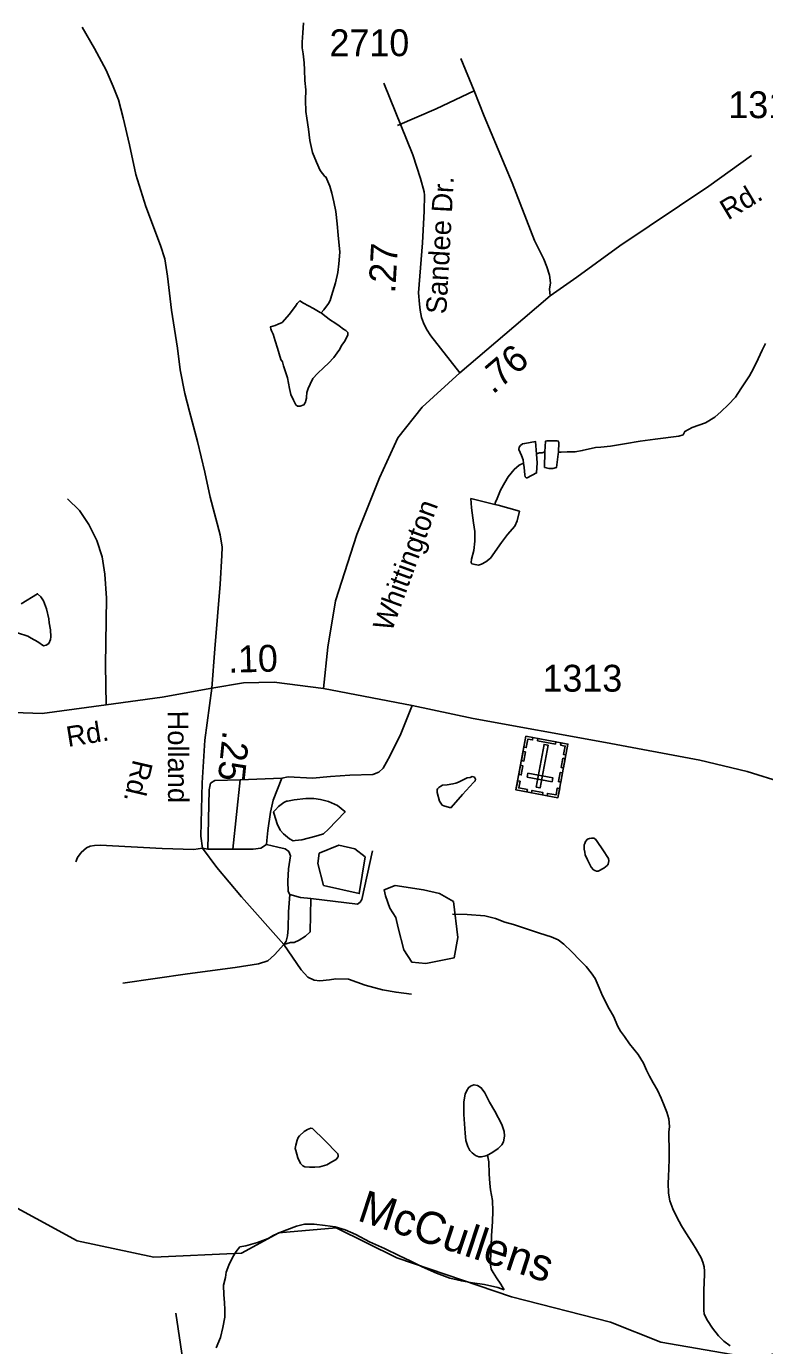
# Model space of a CAD drawing. Extents: x 2082433 to 2279600, y 546599 to 755198.
# Drawn here: x 2104139 to 2107580, y 632912 to 639059 of the extents above; entities that cross this region are included whole.
import ezdxf

# ---------------------------------------------------------------- set-up
doc = ezdxf.new("R2010")
doc.units = 0
for name, color, linetype in [('Exist Cultural Cemetery CELL', 7, 'Continuous'), ('Exist Hydrographic Creek Single Shore', 7, 'Continuous'), ('Exist Hydrographic Creek Single Shore Label', 7, 'Continuous'), ('Exist Hydrographic Misc Water Feature', 7, 'Continuous'), ('Exist Hydrographic Pond Over 1500 Sq Ft', 7, 'Continuous'), ('Exist Road Non-System Type 51', 7, 'Continuous'), ('Exist Road Secondary Mileage Hundredths English Label', 7, 'Continuous'), ('Exist Road Secondary Type 51 Attributed', 7, 'Continuous'), ('Exist Road Secondary Type 51 Label', 7, 'Continuous'), ('Exist Road Secondary Type 51 Number Label', 7, 'Continuous')]:
    doc.layers.add(name, color=color, linetype=linetype)

msp = doc.modelspace()

# ---------------------------------------------------------------- linework, layer by layer
at = {"layer": 'Exist Cultural Cemetery CELL'}
for points in [[(2106616.9, 635465), (2106421.2, 635501.5), (2106467.9, 635751.8), (2106663.6, 635715.3)], [(2106500.5, 635745.8), (2106498.4, 635734.5), (2106476.7, 635738.5), (2106469.3, 635698.8), (2106458.4, 635700.8), (2106467.9, 635751.8)], [(2106605, 635714.6), (2106521.6, 635730.2), (2106523.7, 635741.4), (2106607.1, 635725.8)], [(2106631.1, 635721.4), (2106629, 635710.1), (2106650.6, 635706), (2106643.2, 635666.3), (2106654.1, 635664.3), (2106663.6, 635715.3)], [(2106465.8, 635678.7), (2106457.9, 635636.1), (2106446.7, 635638.2), (2106454.6, 635680.8)], [(2106515.1, 635513.8), (2106533.5, 635510.4), (2106570.7, 635709.7), (2106552.3, 635713.2)], [(2106453.7, 635613.9), (2106445.8, 635571.3), (2106434.6, 635573.4), (2106442.5, 635616)], [(2106650.8, 635646.6), (2106642.9, 635604), (2106631.7, 635606.1), (2106639.6, 635648.7)], [(2106429.1, 635544.2), (2106440.2, 635542.1), (2106434.3, 635510.5), (2106474.2, 635503), (2106472.2, 635492.1), (2106421.1, 635501.6)], [(2106589.3, 635539.4), (2106592.7, 635557.8), (2106476.9, 635579.4), (2106473.5, 635561)], [(2106638.5, 635580.5), (2106630.5, 635537.9), (2106619.3, 635540), (2106627.3, 635582.6)], [(2106544.1, 635478.6), (2106493.1, 635488.1), (2106495.2, 635499.3), (2106546.2, 635489.8)], [(2106624.9, 635507.6), (2106613.7, 635509.7), (2106607.8, 635478), (2106567.9, 635485.5), (2106565.9, 635474.5), (2106616.9, 635465)]]:
    msp.add_lwpolyline(points, close=True, dxfattribs=at)
at = {"layer": 'Exist Hydrographic Creek Single Shore'}
for points in [[(2106288.6, 633800.3), (2106294.6, 633768.2), (2106296.8, 633712.2), (2106298.9, 633668.1), (2106302.8, 633638.4), (2106311, 633588.4), (2106313.2, 633538.2), (2106311.2, 633490.3), (2106307.5, 633424.3), (2106305.5, 633376.4), (2106304.2, 633340.5), (2106302, 633306.3), (2106302, 633288.5), (2106306.3, 633268.3), (2106314.3, 633252.6), (2106330.1, 633228.6), (2106350.2, 633198.4), (2106356.7, 633188.5), (2106366.8, 633172.4)], [(2111711.6, 631907.2), (2111636.7, 631931.7), (2111218.6, 632363.3), (2111001.7, 632469.4), (2110751.7, 632445), (2110202.6, 632193.7), (2110011.7, 632151.6), (2109802.7, 632142.7), (2109435.7, 632242), (2109277.6, 632340.4), (2109160.7, 632464.2), (2109051.6, 632666.5), (2108817.7, 632907.4), (2108558.7, 632998), (2107925.7, 632951.7), (2107610.5, 632871.2), (2107508.9, 632856.3), (2107096.6, 632929.1), (2106861.7, 633021), (2106400.7, 633140.2), (2105866.5, 633321.6), (2105583.5, 633461.8), (2105316.6, 633437.7), (2105141.7, 633342.9)]]:
    msp.add_lwpolyline(points, dxfattribs=at)
at = {"layer": 'Exist Hydrographic Misc Water Feature'}
for points in [[(2105512.9, 637724), (2105525, 637738), (2105546.8, 637768), (2105554.6, 637782.2), (2105560.7, 637803.9), (2105580.6, 637864.2), (2105590.2, 637912.2), (2105596.2, 637952.3), (2105600.1, 638006.1), (2105592.1, 638085.9), (2105588, 638138.1), (2105581.4, 638195.9), (2105571.8, 638241.9), (2105563.4, 638281.7), (2105553.5, 638313.7), (2105534.9, 638357.8), (2105531, 638359.6), (2105508.8, 638387.7), (2105491, 638425.7), (2105472.7, 638471.5), (2105460.8, 638527.6), (2105454.1, 638579.7), (2105446.3, 638631.6), (2105441.8, 638661.5), (2105440.1, 638715.2), (2105441.8, 638763.3), (2105437.7, 638807.3), (2105435.8, 638857.1), (2105433.6, 638889.4), (2105429.5, 638931.4), (2105425.2, 638959.3), (2105424.8, 638985.3), (2105427, 639029.1), (2105430.9, 639075.2)], [(2105512.9, 637724), (2105531, 637709.9), (2105557, 637690.1), (2105577.3, 637678.1), (2105597, 637664.2), (2105617.3, 637648.2), (2105627.4, 637642.2), (2105637.2, 637632.2), (2105637.2, 637622.4), (2105623.2, 637592.1), (2105607.7, 637572.2), (2105599.5, 637554.3), (2105587.6, 637538.3), (2105571.8, 637515.9), (2105548, 637490), (2105526.1, 637470.2), (2105496.1, 637441.8), (2105474, 637418), (2105461.9, 637391.8), (2105452.2, 637371.8), (2105446.3, 637353.7), (2105444.2, 637331.7), (2105444.2, 637326), (2105442, 637315.8), (2105440.3, 637307.9), (2105432.8, 637295.7), (2105414.7, 637289.5), (2105402.8, 637289.7), (2105394.4, 637295.8), (2105384.6, 637317.6), (2105372.3, 637343.4), (2105366.3, 637371.4), (2105355.9, 637421.7), (2105346, 637453.6), (2105337.6, 637477.6), (2105333.7, 637495.2), (2105325.5, 637507.4), (2105309.5, 637559.3), (2105299.5, 637593.3), (2105289.6, 637625.2), (2105281.2, 637641.1), (2105279.2, 637649.1), (2105277.1, 637655.1), (2105277.3, 637659.1), (2105299.3, 637665.1), (2105313.4, 637671.5), (2105331.3, 637679.3), (2105365.3, 637717.6), (2105382.9, 637741.7), (2105393, 637755.6), (2105401, 637767.7), (2105409, 637775.4), (2105413.1, 637779.6), (2105430.9, 637769.7), (2105477.3, 637743.6), (2105509, 637725.8), (2105512.9, 637724)], [(2107200.3, 637156.2), (2107208.7, 637172), (2107242.8, 637190), (2107303.9, 637212), (2107347.7, 637237.7), (2107378.1, 637264), (2107409.7, 637296.1), (2107443.7, 637331.9), (2107469.7, 637370.2), (2107481.6, 637388.2), (2107509.5, 637430.2), (2107519.2, 637448.2), (2107541.1, 637490.3), (2107558.7, 637530.3), (2107569, 637550.6), (2107585, 637580.6)], [(2106618.8, 637074.4), (2106632.3, 637074.3), (2106660.4, 637076.6), (2106696.5, 637076.4), (2106730.1, 637082.6), (2106792, 637096.8), (2106816.2, 637098.8), (2106862.4, 637103.2), (2106926.6, 637113.3), (2107000, 637125.7), (2107070.1, 637135.8), (2107180, 637150), (2107200.3, 637156.2)], [(2106456.4, 637023.9), (2106454.5, 637040), (2106446.7, 637059.9), (2106440.6, 637073.8), (2106434.2, 637087.6), (2106436.5, 637097.9), (2106442, 637105.9), (2106452.3, 637113.7), (2106462.3, 637115.8), (2106512.2, 637124.1), (2106516.7, 637065.9)], [(2106516.7, 637065.9), (2106520.8, 637068.1), (2106530.8, 637071.9), (2106542.7, 637072.1), (2106556.4, 637076.1)], [(2106618.8, 637074.4), (2106618.6, 637066.3), (2106610.4, 637004.2), (2106592.9, 636998.3), (2106574.5, 636998.3), (2106562.4, 637002.1), (2106554.8, 637004.1), (2106556.4, 637076.1)], [(2106556.4, 637076.1), (2106558.5, 637126), (2106566.5, 637128.1), (2106588.2, 637128), (2106612.4, 637128.5), (2106618.4, 637126.3), (2106620.4, 637120.4), (2106618.8, 637074.4)], [(2106323.3, 636831.5), (2106325.3, 636841.4), (2106333.3, 636859.6), (2106349.1, 636897.4), (2106369.2, 636933.7), (2106385, 636959.7), (2106412.7, 636993.6), (2106436.5, 637013.9), (2106456.4, 637023.9)], [(2106516.7, 637065.9), (2106520.6, 637025.9), (2106516.9, 636978.3), (2106472.8, 636956.1), (2106468.5, 636956), (2106464.8, 636959.7), (2106462.7, 636969.8), (2106459, 637004), (2106456.4, 637023.9)], [(2106323.3, 636831.5), (2106337.4, 636827.4), (2106437.3, 636799.7), (2106427.5, 636755.7), (2106415.6, 636730), (2106381.9, 636691.6), (2106353.8, 636653.7), (2106302, 636581.3), (2106280.2, 636563.5), (2106259.9, 636553.6), (2106246, 636549.2), (2106230.2, 636551.2), (2106216.1, 636555.4), (2106212, 636561.3), (2106214, 636577.2), (2106224.3, 636617.4), (2106229.8, 636661.1), (2106230, 636705.3), (2106223.4, 636745.3), (2106213.4, 636815.3), (2106211.3, 636859), (2106323.3, 636831.5)], [(2104115.3, 636368.9), (2104191, 636415), (2104207, 636401.2), (2104219.3, 636383.1), (2104233.4, 636345.3), (2104243.5, 636299.2), (2104245.3, 636279.4), (2104251.5, 636247.3), (2104253.7, 636215.3), (2104251.5, 636201.5), (2104243.7, 636183.2), (2104231.8, 636175.2), (2104219.5, 636173), (2104192, 636191), (2104161.8, 636208.9), (2104145.6, 636217), (2104097.7, 636232.8)], [(2106171.4, 635479.3), (2106119.3, 635419.4), (2106111.7, 635419.3), (2106085.2, 635427), (2106077.4, 635431), (2106071.7, 635439.2), (2106065.5, 635449), (2106053.7, 635489), (2106053.4, 635501.2), (2106055.3, 635507), (2106061.4, 635512.9), (2106071.3, 635519.2), (2106079.3, 635523.2), (2106101.2, 635525.2), (2106127.5, 635529.3), (2106141.2, 635533.3), (2106153.3, 635537.1), (2106193.3, 635557.4), (2106207.2, 635559.4), (2106217.3, 635563.5), (2106227.1, 635561.6), (2106233.1, 635551.4), (2106231.4, 635543.6), (2106223.2, 635535.5), (2106171.4, 635479.3)], [(2106825.9, 635221.6), (2106852.3, 635181.5), (2106854.2, 635171.5), (2106852.3, 635163.6), (2106850.3, 635155.4), (2106846.2, 635149.5), (2106830.2, 635137.4), (2106804.1, 635123.5), (2106795.9, 635123.5), (2106788.4, 635125.5), (2106782, 635129.2), (2106772.2, 635141.3), (2106754.5, 635175.2), (2106744.1, 635199.1), (2106742.2, 635211.1), (2106739.8, 635225.3), (2106739.8, 635245.2), (2106742, 635251.3), (2106745.9, 635261.3), (2106753.9, 635271.4), (2106764, 635275.2), (2106773.6, 635277.3), (2106783.8, 635277.4), (2106792.3, 635271.3), (2106799.8, 635261.2), (2106825.9, 635221.6)], [(2105141.7, 633342.9), (2104733.6, 633324.9), (2104375.6, 633401.1), (2103991.5, 633609), (2103740.5, 633863.4), (2103389.5, 634346.2), (2103130.5, 634630.4), (2102712.6, 634868.5), (2102371.6, 634927.9), (2101746.6, 634983.2)], [(2106125, 634923.3), (2106193.3, 634921.5), (2106275.3, 634914), (2106325.1, 634901.9), (2106369.2, 634886), (2106409.2, 634874.2), (2106470.9, 634854.3), (2106531, 634834.7), (2106585.1, 634816.8), (2106617.1, 634803), (2106643.6, 634783.2), (2106679.7, 634749.3), (2106719.9, 634707.1), (2106748, 634679.4), (2106771.7, 634649.4), (2106790, 634623.5), (2106808.2, 634579.4), (2106824, 634541.7), (2106856, 634481.7), (2106876.3, 634447.8), (2106896.4, 634399.8), (2106908.5, 634378), (2106926.8, 634352.2), (2106950.8, 634318.1), (2106990.9, 634268.2), (2107014.9, 634228.5), (2107029.1, 634196.4), (2107043.2, 634168.3), (2107061.3, 634136.3), (2107081.6, 634102.4), (2107097.8, 634064.7), (2107111.5, 634030.6), (2107123.6, 634000.7), (2107133.7, 633968.9), (2107136.1, 633932.8), (2107133.9, 633906.7), (2107134.1, 633876.7), (2107134.5, 633838.9), (2107134.7, 633778.9), (2107132.8, 633698.9), (2107130.8, 633668.8), (2107132.4, 633622.7), (2107138.8, 633586.8), (2107152.9, 633549), (2107171.2, 633510.9), (2107193.1, 633471.1), (2107213.4, 633437.3), (2107243.6, 633389.3), (2107261.8, 633361.3), (2107283.8, 633321.6), (2107291.8, 633301.3), (2107297.9, 633279.6), (2107299.8, 633259.5), (2107300, 633245.3), (2107296.3, 633169.6), (2107296.3, 633111.6), (2107296.7, 633077.4), (2107298.7, 633059.3), (2107314.5, 633029.7), (2107336.7, 632993.5), (2107364.6, 632957.6), (2107390.8, 632933.8), (2107419.1, 632911.7)], [(2105528.7, 633869.9), (2105590.9, 633806.2), (2105592.9, 633798.2), (2105592.5, 633794.2), (2105590.6, 633790), (2105582.4, 633779.8), (2105562.8, 633767.9), (2105539.2, 633754), (2105507.2, 633745.8), (2105483, 633743.8), (2105459.2, 633743.8), (2105437.1, 633745.5), (2105427, 633749.5), (2105417.2, 633761.5), (2105404.9, 633787.3), (2105394.8, 633821.3), (2105392.6, 633831.3), (2105394.6, 633845.6), (2105400.8, 633869.4), (2105406.5, 633881.5), (2105412.5, 633889.6), (2105434.6, 633909.7), (2105450.2, 633919.5), (2105464.3, 633925.5), (2105472.5, 633923.4), (2105528.7, 633869.9)], [(2105134.2, 633372.8), (2105162.1, 633376.7), (2105215.8, 633392.9), (2105266, 633411.2), (2105290, 633425.1), (2105320, 633439.2), (2105397.7, 633469.6), (2105435.6, 633477.6), (2105479.9, 633477.8), (2105531.6, 633472), (2105577.9, 633466.2), (2105625.7, 633452.1), (2105675.5, 633430.3), (2105738.1, 633396.6), (2105808, 633364.9), (2105877.9, 633331.1), (2105928, 633307.4), (2105984.1, 633279.4), (2106050.2, 633249.5), (2106112.5, 633225.9), (2106166.6, 633214.1), (2106218.5, 633204.2), (2106274.7, 633196.5), (2106336.6, 633182.7), (2106366.8, 633172.4)], [(2105023.7, 632902.5), (2105043.6, 632950.6), (2105055.5, 632996.6), (2105063.5, 633044.5), (2105064.9, 633078.7), (2105062.8, 633112.7), (2105059.2, 633148.5), (2105058.7, 633194.4), (2105066.7, 633230.5), (2105070.4, 633254.7), (2105082.5, 633286.5), (2105100, 633322.8), (2105116.2, 633350.8), (2105134.2, 633372.8)]]:
    msp.add_lwpolyline(points, dxfattribs=at)
at = {"layer": 'Exist Hydrographic Pond Over 1500 Sq Ft'}
for points in [[(2105524.4, 635297.4), (2105520.1, 635295.5), (2105488.3, 635285.4), (2105422.3, 635269), (2105392.4, 635265), (2105382.5, 635264.9), (2105366.3, 635273), (2105338, 635296.8), (2105322.2, 635314.6), (2105307.9, 635342.7), (2105293.9, 635388.6), (2105291.7, 635398.7), (2105299.7, 635408.8), (2105313.8, 635424.5), (2105339.9, 635442.9), (2105352, 635448.8)], [(2105352, 635448.8), (2105355.9, 635449), (2105387.8, 635455.1), (2105442, 635461.1), (2105479.7, 635461.1), (2105509.7, 635457.3), (2105547.6, 635447.5), (2105589.6, 635429.4), (2105623.7, 635401.6), (2105623.5, 635397.6), (2105548, 635319.3), (2105524.4, 635297.4)], [(2106288.6, 633800.3), (2106280.6, 633796.2), (2106260.3, 633792), (2106248.5, 633792.2), (2106232.5, 633798.3), (2106216.7, 633810), (2106206.4, 633822.1), (2106196.6, 633839.8), (2106188, 633867.8), (2106184.3, 633901.7), (2106177.7, 633989.8), (2106177.7, 634047.9), (2106183.7, 634083.8), (2106191.7, 634101.7), (2106199.2, 634113.9), (2106209.5, 634121.7), (2106225.5, 634127.8), (2106241.5, 634124.2), (2106259.7, 634114.1), (2106275.7, 634090.2), (2106297.7, 634046.3), (2106322.1, 634004.1), (2106355.9, 633942.2), (2106365.9, 633910.3), (2106368.2, 633890.4), (2106366.2, 633878.2), (2106362.3, 633862.5), (2106354.5, 633848.3), (2106338.7, 633830.4), (2106308.5, 633810.2), (2106288.6, 633800.3)]]:
    msp.add_lwpolyline(points, dxfattribs=at)
for points in [[(2105503.8, 635206), (2105595.6, 635243.4), (2105670.5, 635226.4), (2105718.2, 635188.9), (2105690.9, 635018.8), (2105524.2, 635056.2), (2105496.9, 635158.3)], [(2105857.7, 635056.2), (2105990.4, 635035.8), (2106065.3, 635018.8), (2106130, 634981.3), (2106150.4, 634814.6), (2106133.4, 634719.3), (2106000.7, 634692), (2105936, 634698.8), (2105898.6, 634756.7), (2105871.3, 634858.8), (2105861.1, 634906.5), (2105833.9, 634950.7), (2105813.5, 635008.6), (2105806.7, 635035.8)]]:
    msp.add_lwpolyline(points, close=True, dxfattribs=at)
at = {"layer": 'Exist Road Non-System Type 51'}
for p, q in [((2106225.7, 638759.1), (2106163.6, 638909.8)), ((2105135, 635548.5), (2105101.9, 635226.1)), ((2105329.8, 635555.7), (2105135, 635548.5)), ((2104985, 635225.4), (2104960.5, 635229.7)), ((2105101.9, 635226.1), (2104985, 635225.4))]:
    msp.add_line(p, q, dxfattribs=at)
for points in [[(2105003.8, 635974.8), (2105018.2, 636158.7), (2105042.7, 636459.5), (2105049.9, 636593), (2105051.4, 636631.9), (2105042.7, 636689.6), (2104996.5, 636864.9), (2104970.6, 636981.8), (2104936, 637124.6), (2104899.9, 637263.8), (2104878.3, 637348.9), (2104856.6, 637459.3), (2104843.6, 637558.8), (2104816.2, 637736.2), (2104797.5, 637895.7), (2104784.5, 637976.4), (2104764.3, 638038.5), (2104696.5, 638219.5), (2104648.9, 638368.1), (2104620, 638507.3), (2104589.7, 638632.8), (2104568.1, 638716.5), (2104543.6, 638779.3), (2104510.4, 638854.3), (2104457, 638955.3), (2104399.3, 639055.5)], [(2105869.3, 638597.5), (2106049.7, 638675.4), (2106225.7, 638759.1)], [(2106225.7, 638759.1), (2106273.3, 638640.1), (2106403.1, 638330.6), (2106507, 638061.6), (2106550.3, 637974.3), (2106564.7, 637938.2), (2106577.7, 637899.3), (2106582, 637863.2), (2106577.7, 637834.3), (2106580.5, 637804.1)], [(2104510.4, 635898.3), (2104507.5, 636083), (2104513.3, 636394.6), (2104504.6, 636507.1), (2104493.1, 636587.9), (2104467.1, 636662.9), (2104429.6, 636738), (2104386.3, 636802.9), (2104331.5, 636857.7)], [(2105937.1, 635895.5), (2105883.8, 635762.7), (2105834.7, 635661.8), (2105817.4, 635630), (2105801.5, 635602.6), (2105781.3, 635583.9), (2105753.9, 635573.8), (2105647.2, 635569.4), (2105556.3, 635563.7), (2105472.6, 635556.4), (2105360.1, 635562.2), (2105329.8, 635555.7)], [(2105135, 635548.5), (2105018.2, 635545.6), (2104998, 635532.6), (2104990.8, 635502.3), (2104985, 635225.4)], [(2105329.8, 635555.7), (2105289.4, 635453.3), (2105276.4, 635398.5), (2105264.9, 635311.9), (2105260.5, 635265.8), (2105257.7, 635247.7)], [(2104960.5, 635229.7), (2104920.1, 635223.2), (2104771.9, 635228.4), (2104483.3, 635244), (2104457.3, 635242.7), (2104436.5, 635240.1), (2104419.6, 635231), (2104394.9, 635210.2), (2104376.7, 635186.8), (2104370.2, 635166)], [(2105257.7, 635247.7), (2105231.7, 635230.4), (2105195.6, 635226.1), (2105101.9, 635226.1)], [(2105257.7, 635247.7), (2105311, 635234.7), (2105345.7, 635227.5), (2105363, 635214.5), (2105370.2, 635194.3), (2105361.5, 635133.8), (2105357.2, 635076.1), (2105358.6, 635028.4), (2105367.3, 635014)], [(2105465.4, 634995.3), (2105681.8, 634969.3), (2105694.8, 634978), (2105703.4, 634990.9), (2105752.5, 635217.4)], [(2105367.3, 635014), (2105361.5, 634933.2), (2105358.6, 634855.3), (2105355.8, 634822.1), (2105350, 634796.2), (2105338.4, 634781)], [(2105465.4, 634995.3), (2105462.5, 634839.5), (2105439.4, 634819.3), (2105410.6, 634802), (2105387.5, 634790.4), (2105370.2, 634790.4), (2105338.4, 634781)], [(2105367.3, 635014), (2105416.4, 634999.6), (2105465.4, 634995.3)], [(2105338.4, 634781), (2105295.2, 634733.4), (2105264.9, 634704.6), (2105221.6, 634691.6), (2105112, 634674.3), (2104889.8, 634644), (2104588.3, 634601.4)], [(2105338.4, 634781), (2105420.7, 634663.5), (2105451, 634628.8), (2105479.8, 634614.4), (2105507.2, 634611.5), (2105552, 634615.9), (2105582.3, 634621.6), (2105640, 634620.2), (2105717.9, 634591.3), (2105798.6, 634569.7), (2105862.1, 634558.9), (2105934.3, 634550.2)], [(2104145.5, 630615.7), (2104374.3, 630565), (2104690.8, 630483.6), (2104859.6, 630495.7), (2105133.9, 630550), (2105185.2, 630598.2), (2105188.2, 630661.6), (2105130.9, 631102), (2105005.8, 631931.6), (2104912.4, 632553), (2104835.5, 633062.9)]]:
    msp.add_lwpolyline(points, dxfattribs=at)
at = {"layer": 'Exist Road Secondary Type 51 Attributed'}
for points in [[(2106159.2, 637444.8), (2106024.2, 637617), (2106004, 637647.4), (2105990.1, 637677.7), (2105981.3, 637703), (2105974.9, 637735.9), (2105971.2, 637765), (2105967.4, 637816.9), (2105976.2, 637933.2), (2105985.1, 638049.6), (2105993.3, 638197.2), (2105995.1, 638272.8), (2105993.9, 638287.4), (2105976.2, 638350.6), (2105940.8, 638460.7), (2105804.6, 638794.4)], [(2106159.2, 637444.8), (2106452.4, 637694.6), (2106580.5, 637804.1), (2106705, 637889.6), (2106905.1, 638037), (2107320.6, 638314.4), (2107519.7, 638457.6)], [(2105524.5, 635974.1), (2105544.7, 636166), (2105579.4, 636383.1), (2105678.9, 636691.1), (2105785.7, 636955.8), (2105870.4, 637142.4), (2105983.9, 637284.1), (2106159.2, 637444.8)], [(2101040.6, 635704.9), (2101158.6, 635686.1), (2101290.4, 635667.5), (2101448.9, 635660.5), (2101641.4, 635665.3), (2101756.4, 635680.5), (2102055.2, 635795.8), (2102297.8, 635881.8), (2102485.6, 635936), (2102725.9, 635985.3), (2102923.2, 635994.9), (2103064, 635991.7), (2103443.2, 635940.2), (2103767.3, 635888.2), (2103990.9, 635865.9), (2104212.1, 635857.9), (2104510.4, 635898.3), (2104771.4, 635932.8), (2105003.8, 635974.8)], [(2105003.8, 635974.8), (2104971.1, 635733.1), (2104959, 635534.8), (2104951.8, 635286), (2104960.5, 635229.7), (2105026.8, 635139.5), (2105142.3, 635003.9), (2105338.4, 634781)], [(2105003.8, 635974.8), (2105150.5, 635999.7), (2105294.5, 636003.6), (2105524.5, 635974.1)], [(2105524.5, 635974.1), (2105937.1, 635895.5), (2106222.2, 635834.9), (2106838.8, 635721.8), (2107278, 635640.6), (2107498.4, 635588), (2107837.3, 635481.4), (2108459, 635253.4), (2108858.1, 635111.9), (2109168.3, 635000.5), (2109281.1, 634950.3), (2109401.5, 634873.1), (2109523.2, 634774.8)]]:
    msp.add_lwpolyline(points, dxfattribs=at)

# ---------------------------------------------------------------- texts
at = {"layer": 'Exist Hydrographic Creek Single Shore Label'}
msp.add_text('McCullens', height=150, rotation=341.78139, dxfattribs=at).set_placement((2105676.5, 633497.2))
at = {"layer": 'Exist Road Secondary Mileage Hundredths English Label'}
for s, rotation, p in [('.27', 86.80067, (2105858.1, 637813.3)), ('.76', 40.41618, (2106313.3, 637341.4)), ('.10', 1.58331, (2105080.6, 636047)), ('.25', 264.26391, (2105054.9, 635780.6))]:
    msp.add_text(s, height=125, rotation=rotation, dxfattribs=at).set_placement(p)
at = {"layer": 'Exist Road Secondary Type 51 Label'}
for s, rotation, p in [('Sandee Dr.', 86.80065, (2106096.2, 637716.5)), ('Rd.', 30.97852, (2107409.2, 638154.3)), ('Whittington', 69.9247, (2105841.6, 636233.9)), ('Holland', 270.16086, (2104798.4, 635870.8)), ('Rd.', 9.23309, (2104333.4, 635701.2)), ('Rd.', 256.92291, (2104637.2, 635646.5))]:
    msp.add_text(s, height=95, rotation=rotation, dxfattribs=at).set_placement(p)
at = {"layer": 'Exist Road Secondary Type 51 Number Label'}
for s, p in [('2710', (2105552, 638920)), ('1315', (2107411, 638631.2)), ('1313', (2106544.7, 635959.3))]:
    msp.add_text(s, height=125, dxfattribs=at).set_placement(p)

doc.saveas('drawing.dxf')
